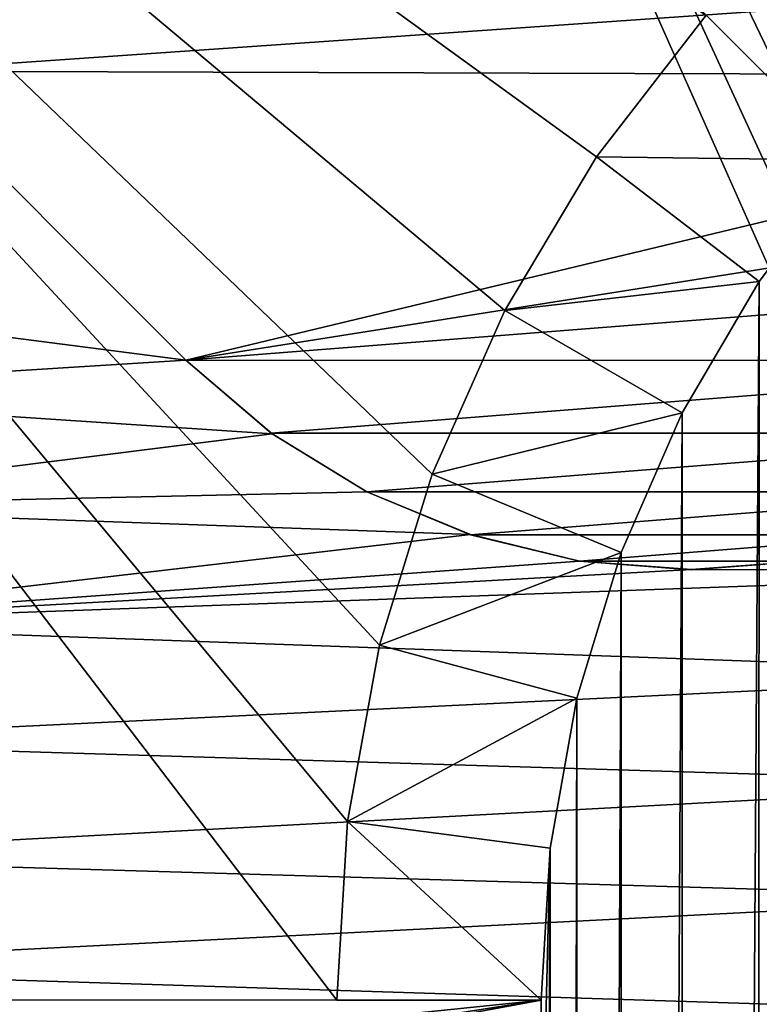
# Model space of a CAD drawing. Header units: metres. Extents: x -205 to 205, y -104 to 104.
# Tile 353 of 656: x -181.93 to -176.5, y 37.61 to 44.84. Entities that reach past the tile are written whole.
import ezdxf

# ---------------------------------------------------------------- set-up
doc = ezdxf.new("R2010")
doc.units = ezdxf.units.M
doc.layers.add('solid_01_2-CONSUMER_EHM_BOX_SW0001', color=7, linetype='CONTINUOUS')

msp = doc.modelspace()

# ---------------------------------------------------------------- linework, layer by layer
at = {"layer": 'solid_01_2-CONSUMER_EHM_BOX_SW0001'}
for points in [[(-200.010849, -74.958488), (-200.010773, 75.041512), (-0.010778, 75.04142)], [(-0.010849, -74.95858), (-200.010849, -74.958488), (-0.010778, 75.04142)], [(-174.012405, -37.447227, 75), (-185.602478, 63.645401, 75), (-185.61615, -63.545567, 75)], [(-91.959076, 42.820488, 75), (-76.402473, 63.637558, 75), (-185.602478, 63.645401, 75)], [(-174.001678, 37.552773, 75), (-185.602478, 63.645401, 75), (-174.012405, -37.447227, 75)], [(-92.726151, 42.986298, 75), (-91.959076, 42.820488, 75), (-185.602478, 63.645401, 75)], [(-93.500885, 43.041248, 75), (-92.726151, 42.986298, 75), (-185.602478, 63.645401, 75)], [(-168.500885, 43.051987, 75), (-93.500885, 43.041248, 75), (-185.602478, 63.645401, 75)], [(-169.275635, 42.997257, 75), (-168.500885, 43.051987, 75), (-185.602478, 63.645401, 75)], [(-170.042755, 42.831669, 75), (-169.275635, 42.997257, 75), (-185.602478, 63.645401, 75)], [(-170.781311, 42.557304, 75), (-170.042755, 42.831669, 75), (-185.602478, 63.645401, 75)], [(-171.472061, 42.180893, 75), (-170.781311, 42.557304, 75), (-185.602478, 63.645401, 75)], [(-172.101837, 41.709961, 75), (-171.472061, 42.180893, 75), (-185.602478, 63.645401, 75)], [(-172.658615, 41.153347, 75), (-172.101837, 41.709961, 75), (-185.602478, 63.645401, 75)], [(-173.12973, 40.523697, 75), (-172.658615, 41.153347, 75), (-185.602478, 63.645401, 75)], [(-173.506332, 39.833061, 75), (-173.12973, 40.523697, 75), (-185.602478, 63.645401, 75)], [(-173.780914, 39.094585, 75), (-173.506332, 39.833061, 75), (-185.602478, 63.645401, 75)], [(-173.946716, 38.327507, 75), (-173.780914, 39.094585, 75), (-185.602478, 63.645401, 75)], [(-174.001678, 37.552773, 75), (-173.946716, 38.327507, 75), (-185.602478, 63.645401, 75)], [(-175.356995, 44.397804, 63.120499), (-190.310959, 59.35392, 69), (-189.774109, 59.877731, 69)], [(-175.356995, 44.397804, 63.120499), (-189.774109, 59.877731, 69), (-180.679245, 50.781559, 65.42598)], [(-175.356995, 44.397804, 63.120499), (-181.794159, 49.775162, 65.447258), (-190.310959, 59.35392, 69)], [(-179.60434, 37.64497, 72), (-192.60434, 37.645905, 72), (-192.603119, 54.645905, 72)], [(-179.525742, 38.956833, 72), (-179.60434, 37.64497, 72), (-192.603119, 54.645905, 72)], [(-177.697357, 43.834263, 72), (-192.603119, 54.645905, 72), (-176.894226, 44.874519, 72)], [(-179.291382, 40.249382, 72), (-179.525742, 38.956833, 72), (-192.603119, 54.645905, 72)], [(-178.904419, 41.505333, 72), (-179.291382, 40.249382, 72), (-192.603119, 54.645905, 72)], [(-178.370422, 42.706169, 72), (-178.904419, 41.505333, 72), (-192.603119, 54.645905, 72)], [(-177.697357, 43.834263, 72), (-178.370422, 42.706169, 72), (-192.603119, 54.645905, 72)], [(-175.356995, 44.397804, 63.120499), (-180.679245, 50.781559, 65.42598), (-174.805771, 44.907242, 63.120499)], [(-181.794159, 49.775162, 65.447258), (-175.866516, 43.846657, 63.120499), (-176.894226, 44.874519, 69.5)], [(-175.356995, 44.397804, 63.120499), (-175.866516, 43.846657, 63.120499), (-181.794159, 49.775162, 65.447258)], [(-183.369232, 45.089542, 3.5), (-182.83432, 44.463047, 3.5), (-171.815216, 45.231155, 3.5)], [(-171.815216, 45.231155, 3.5), (-182.83432, 44.463047, 3.5), (-172.00766, 44.430107, 3.5)], [(-177.697357, 43.834263, 69.5), (-176.894226, 44.874519, 69.5), (-175.83078, 43.810917, 69.5)], [(-177.697357, 43.834263, 69.5), (-177.697357, 43.834263, 72), (-176.894226, 44.874519, 72)], [(-177.697357, 43.834263, 69.5), (-176.894226, 44.874519, 72), (-176.894226, 44.874519, 69.5)], [(-176.894226, 44.874519, 69.5), (-175.83078, 43.810917, 63.099998), (-175.83078, 43.810917, 69.5)], [(-175.866516, 43.846657, 63.120499), (-175.83078, 43.810917, 63.099998), (-176.894226, 44.874519, 69.5)], [(-180.713303, 42.341423, 13.5), (-182.83432, 44.463047, 13.5), (-184.933517, 42.888123, 13.5)], [(-180.713303, 42.341423, 3.5), (-182.83432, 44.463047, 13.5), (-180.713303, 42.341423, 13.5)], [(-180.713303, 42.341423, 3.5), (-182.83432, 44.463047, 3.5), (-182.83432, 44.463047, 13.5)], [(-172.00766, 44.430107, 3.5), (-182.83432, 44.463047, 3.5), (-180.713303, 42.341423, 3.5)], [(-172.00766, 44.430107, 3.5), (-180.713303, 42.341423, 3.5), (-172.323029, 43.669041, 3.5)], [(-178.370422, 42.706169, 69.5), (-177.697357, 43.834263, 69.5), (-176.505188, 42.919262, 69.5)], [(-178.370422, 42.706169, 69.5), (-178.370422, 42.706169, 72), (-177.697357, 43.834263, 72)], [(-178.370422, 42.706169, 69.5), (-177.697357, 43.834263, 72), (-177.697357, 43.834263, 69.5)], [(-177.697357, 43.834263, 69.5), (-175.83078, 43.810917, 69.5), (-176.505188, 42.919262, 69.5)], [(-176.514404, -42.821381, 63.099998), (-176.505188, 42.919262, 63.099998), (-175.83078, 43.810917, 63.099998)], [(-175.840179, -43.713184, 63.099998), (-176.514404, -42.821381, 63.099998), (-175.83078, 43.810917, 63.099998)], [(-175.83078, 43.810917, 69.5), (-175.83078, 43.810917, 63.099998), (-176.505188, 42.919262, 63.099998)], [(-176.505188, 42.919262, 69.5), (-175.83078, 43.810917, 69.5), (-176.505188, 42.919262, 63.099998)], [(-172.323029, 43.669041, 3.5), (-180.713303, 42.341423, 3.5), (-172.753586, 42.966686, 3.5)], [(-172.753586, 42.966686, 3.5), (-180.713303, 42.341423, 3.5), (-173.288696, 42.340343, 3.5)], [(-180.713303, 42.341423, 13.5), (-184.933517, 42.888123, 13.5), (-184.585968, 42.100494, 13.5)], [(-178.370422, 42.706169, 69.5), (-176.505188, 42.919262, 69.5), (-177.069962, 41.955006, 69.5)], [(-177.078964, -41.857002, 63.099998), (-177.069962, 41.955006, 63.099998), (-176.505188, 42.919262, 63.099998)], [(-176.514404, -42.821381, 63.099998), (-177.078964, -41.857002, 63.099998), (-176.505188, 42.919262, 63.099998)], [(-176.505188, 42.919262, 69.5), (-176.505188, 42.919262, 63.099998), (-177.069962, 41.955006, 63.099998)], [(-177.069962, 41.955006, 69.5), (-176.505188, 42.919262, 69.5), (-177.069962, 41.955006, 63.099998)], [(-178.904419, 41.505333, 69.5), (-178.370422, 42.706169, 69.5), (-177.069962, 41.955006, 69.5)], [(-178.904419, 41.505333, 69.5), (-178.904419, 41.505333, 72), (-178.370422, 42.706169, 72)], [(-178.904419, 41.505333, 69.5), (-178.370422, 42.706169, 72), (-178.370422, 42.706169, 69.5)], [(-180.078125, 41.801369, 13.5), (-180.713303, 42.341423, 13.5), (-184.585968, 42.100494, 13.5)], [(-180.713303, 42.341423, 3.5), (-180.713303, 42.341423, 13.5), (-180.078125, 41.801369, 13.5)], [(-180.08696, 41.806328, 3.5), (-180.713303, 42.341423, 3.5), (-180.078125, 41.801369, 13.5)], [(-173.288696, 42.340343, 3.5), (-180.713303, 42.341423, 3.5), (-180.08696, 41.806328, 3.5)], [(-173.288696, 42.340343, 3.5), (-180.08696, 41.806328, 3.5), (-173.915192, 41.805424, 3.5)], [(-180.078125, 41.801369, 13.5), (-184.585968, 42.100494, 13.5), (-184.353745, 41.266468, 13.5)], [(-178.904419, 41.505333, 69.5), (-177.069962, 41.955006, 69.5), (-177.517731, 40.930752, 69.5)], [(-177.52652, -40.832653, 63.099998), (-177.517731, 40.930752, 63.099998), (-177.069962, 41.955006, 63.099998)], [(-177.078964, -41.857002, 63.099998), (-177.52652, -40.832653, 63.099998), (-177.069962, 41.955006, 63.099998)], [(-177.069962, 41.955006, 69.5), (-177.069962, 41.955006, 63.099998), (-177.517731, 40.930752, 63.099998)], [(-177.517731, 40.930752, 69.5), (-177.069962, 41.955006, 69.5), (-177.517731, 40.930752, 63.099998)], [(-179.384613, 41.375778, 13.5), (-180.078125, 41.801369, 13.5), (-184.353745, 41.266468, 13.5)], [(-180.08696, 41.806328, 3.5), (-180.078125, 41.801369, 13.5), (-179.384613, 41.375778, 13.5)], [(-179.384628, 41.375786, 3.5), (-180.08696, 41.806328, 3.5), (-179.384613, 41.375778, 13.5)], [(-173.915192, 41.805424, 3.5), (-180.08696, 41.806328, 3.5), (-179.384628, 41.375786, 3.5)], [(-173.915192, 41.805424, 3.5), (-179.384628, 41.375786, 3.5), (-174.617676, 41.37508, 3.5)], [(-179.291382, 40.249382, 69.5), (-178.904419, 41.505333, 69.5), (-177.517731, 40.930752, 69.5)], [(-179.291382, 40.249382, 69.5), (-179.291382, 40.249382, 72), (-178.904419, 41.505333, 72)], [(-179.291382, 40.249382, 69.5), (-178.904419, 41.505333, 72), (-178.904419, 41.505333, 69.5)], [(-178.623184, 41.061535, 13.5), (-179.384613, 41.375778, 13.5), (-184.353745, 41.266468, 13.5)], [(-179.384628, 41.375786, 3.5), (-179.384613, 41.375778, 13.5), (-178.623184, 41.061535, 13.5)], [(-178.623566, 41.06041, 3.5), (-179.384628, 41.375786, 3.5), (-178.623184, 41.061535, 13.5)], [(-174.617676, 41.37508, 3.5), (-179.384628, 41.375786, 3.5), (-178.623566, 41.06041, 3.5)], [(-174.617676, 41.37508, 3.5), (-178.623566, 41.06041, 3.5), (-175.37883, 41.059925, 3.5)], [(-178.623184, 41.061535, 13.5), (-184.353745, 41.266468, 13.5), (-184.243896, 40.406162, 13.5)], [(-177.82254, 40.867966, 13.5), (-178.623184, 41.061535, 13.5), (-184.243896, 40.406162, 13.5)], [(-178.623566, 41.06041, 3.5), (-178.623184, 41.061535, 13.5), (-177.82254, 40.867966, 13.5)], [(-177.822525, 40.86797, 3.5), (-178.623566, 41.06041, 3.5), (-177.82254, 40.867966, 13.5)], [(-175.37883, 41.059925, 3.5), (-178.623566, 41.06041, 3.5), (-177.822525, 40.86797, 3.5)], [(-175.37883, 41.059925, 3.5), (-177.822525, 40.86797, 3.5), (-176.179932, 40.867722, 3.5)], [(-179.291382, 40.249382, 69.5), (-177.517731, 40.930752, 69.5), (-177.842072, 39.860989, 69.5)], [(-177.850632, -39.762821, 63.099998), (-177.842072, 39.860989, 63.099998), (-177.517731, 40.930752, 63.099998)], [(-177.52652, -40.832653, 63.099998), (-177.850632, -39.762821, 63.099998), (-177.517731, 40.930752, 63.099998)], [(-177.517731, 40.930752, 69.5), (-177.517731, 40.930752, 63.099998), (-177.842072, 39.860989, 63.099998)], [(-177.842072, 39.860989, 69.5), (-177.517731, 40.930752, 69.5), (-177.842072, 39.860989, 63.099998)], [(-177.001282, 40.80439, 13.5), (-177.82254, 40.867966, 13.5), (-184.243896, 40.406162, 13.5)], [(-177.822525, 40.86797, 3.5), (-177.82254, 40.867966, 13.5), (-177.001282, 40.80439, 13.5)], [(-177.001251, 40.803207, 3.5), (-177.822525, 40.86797, 3.5), (-177.001282, 40.80439, 13.5)], [(-176.179932, 40.867722, 3.5), (-177.822525, 40.86797, 3.5), (-177.001251, 40.803207, 3.5)], [(-176.180008, 40.867706, 13.5), (-177.001282, 40.80439, 13.5), (-173.550461, 40.793854, 13.5)], [(-177.001251, 40.803207, 3.5), (-177.001282, 40.80439, 13.5), (-176.180008, 40.867706, 13.5)], [(-176.179932, 40.867722, 3.5), (-177.001251, 40.803207, 3.5), (-176.180008, 40.867706, 13.5)], [(-177.001282, 40.80439, 13.5), (-184.243896, 40.406162, 13.5), (-173.550461, 40.793854, 13.5)], [(-184.243896, 40.406162, 13.5), (-173.961304, 40.040428, 13.5), (-173.550461, 40.793854, 13.5)], [(-184.243896, 40.406162, 13.5), (-184.259079, 39.540558, 13.5), (-173.961304, 40.040428, 13.5)], [(-179.525742, 38.956833, 69.5), (-179.291382, 40.249382, 69.5), (-177.842072, 39.860989, 69.5)], [(-179.525742, 38.956833, 69.5), (-179.525742, 38.956833, 72), (-179.291382, 40.249382, 72)], [(-179.525742, 38.956833, 69.5), (-179.291382, 40.249382, 72), (-179.291382, 40.249382, 69.5)], [(-184.259079, 39.540558, 13.5), (-174.260849, 39.234821, 13.5), (-173.961304, 40.040428, 13.5)], [(-179.525742, 38.956833, 69.5), (-177.842072, 39.860989, 69.5), (-178.038467, 38.760906, 69.5)], [(-178.046799, -38.662697, 63.099998), (-178.038467, 38.760906, 63.099998), (-177.842072, 39.860989, 63.099998)], [(-177.850632, -39.762821, 63.099998), (-178.046799, -38.662697, 63.099998), (-177.842072, 39.860989, 63.099998)], [(-177.842072, 39.860989, 69.5), (-177.842072, 39.860989, 63.099998), (-178.038467, 38.760906, 63.099998)], [(-178.038467, 38.760906, 69.5), (-177.842072, 39.860989, 69.5), (-178.038467, 38.760906, 63.099998)], [(-184.259079, 39.540558, 13.5), (-184.397552, 38.690865, 13.5), (-174.260849, 39.234821, 13.5)], [(-184.397552, 38.690865, 13.5), (-174.441727, 38.398006, 13.5), (-174.260849, 39.234821, 13.5)], [(-179.525742, 38.956833, 69.5), (-178.10434, 37.644863, 69.5), (-179.60434, 37.64497, 69.5)], [(-179.525742, 38.956833, 72), (-179.60434, 37.64497, 69.5), (-179.60434, 37.64497, 72)], [(-179.525742, 38.956833, 69.5), (-179.60434, 37.64497, 69.5), (-179.525742, 38.956833, 72)], [(-179.525742, 38.956833, 69.5), (-178.038467, 38.760906, 69.5), (-178.10434, 37.644863, 69.5)], [(-178.11026, -22.44664, 63.099998), (-178.106827, 3.044864, 63.099998), (-178.038467, 38.760906, 63.099998)], [(-178.11026, -22.44664, 63.099998), (-178.038467, 38.760906, 63.099998), (-178.046799, -38.662697, 63.099998)], [(-178.106827, 3.044864, 63.099998), (-178.106186, 12.044864, 63.099998), (-178.038467, 38.760906, 63.099998)], [(-178.106186, 12.044864, 63.099998), (-178.106064, 13.544864, 63.099998), (-178.038467, 38.760906, 63.099998)], [(-178.106064, 13.544864, 63.099998), (-178.105301, 24.294863, 63.099998), (-178.038467, 38.760906, 63.099998)], [(-178.105301, 24.294863, 63.099998), (-178.105194, 25.794863, 63.099998), (-178.038467, 38.760906, 63.099998)], [(-178.105194, 25.794863, 63.099998), (-178.104446, 36.144863, 63.099998), (-178.038467, 38.760906, 63.099998)], [(-178.104446, 36.144863, 63.099998), (-178.10434, 37.644863, 63.099998), (-178.038467, 38.760906, 63.099998)], [(-178.038467, 38.760906, 69.5), (-178.038467, 38.760906, 63.099998), (-178.10434, 37.644863, 63.099998)], [(-178.038467, 38.760906, 69.5), (-178.10434, 37.644863, 63.099998), (-178.10434, 37.644863, 69.5)], [(-184.397552, 38.690865, 13.5), (-184.653275, 37.877159, 13.5), (-174.441727, 38.398006, 13.5)], [(-184.653275, 37.877159, 13.5), (-174.501678, 37.552845, 13.5), (-174.441727, 38.398006, 13.5)], [(-184.653275, 37.877159, 13.5), (-184.86792, 37.192532, 13.5), (-174.501678, 37.552845, 13.5)], [(-192.604446, 36.145905, 69), (-192.60434, 37.645905, 69), (-178.10434, 37.644863, 63.099998)], [(-187.754456, 36.145557, 67.02655), (-192.604446, 36.145905, 69), (-178.10434, 37.644863, 63.099998)], [(-178.10434, 37.644863, 69.5), (-178.10434, 37.644863, 63.099998), (-192.60434, 37.645905, 69)], [(-179.60434, 37.64497, 72), (-192.60434, 37.645905, 69), (-192.60434, 37.645905, 72)], [(-179.60434, 37.64497, 69.5), (-178.10434, 37.644863, 69.5), (-192.60434, 37.645905, 69)], [(-179.60434, 37.64497, 72), (-179.60434, 37.64497, 69.5), (-192.60434, 37.645905, 69)], [(-187.754456, 36.145557, 67.02655), (-178.10434, 37.644863, 63.099998), (-186.254456, 36.145451, 66.416206)], [(-186.254456, 36.145451, 66.416206), (-178.10434, 37.644863, 63.099998), (-178.104446, 36.144863, 63.099998)]]:
    msp.add_3dface(points, dxfattribs=at)

doc.saveas('drawing.dxf')
